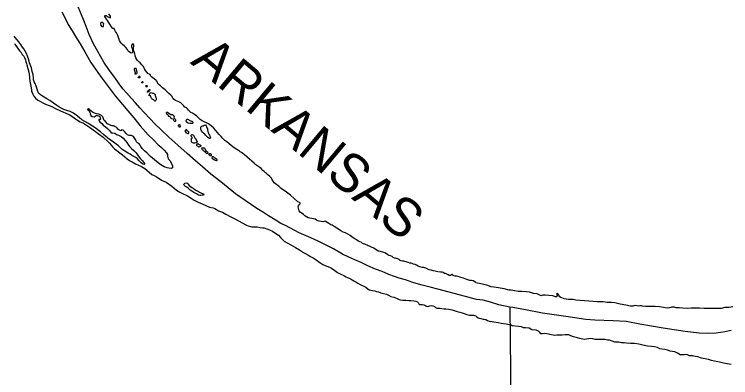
# Model space of a CAD drawing. Extents: x 31699 to 244310, y -8841 to 11474.
# Drawn here: x 102014 to 102804, y 202 to 602 of the extents above; entities that cross this region are included whole.
import ezdxf

# ---------------------------------------------------------------- set-up
doc = ezdxf.new("R2010")
doc.units = 0
doc.layers.add('R_Draft', color=7, linetype='Continuous')
doc.layers.add('R_Logo', color=7, linetype='Continuous')

msp = doc.modelspace()

# ---------------------------------------------------------------- linework, layer by layer
at = {"layer": 'R_Draft'}
for points in [[(102066.81, 605.02), (102070.26, 598.06), (102073.77, 591.31), (102078.09, 584.24), (102081.8, 578.09), (102086.73, 569.96), (102091.95, 561.09), (102098.81, 549.39), (102106.52, 538.43), (102111.3, 531.7), (102116.83, 524.24)], [(102177.81, 521.54), (102175.58, 523.51), (102174.09, 524.75), (102172.53, 526.33), (102172.11, 527.45), (102171.08, 529.11), (102170.54, 529.5), (102168.52, 531.27), (102167.16, 532.45), (102165.61, 533.56), (102164.73, 534.41), (102164.39, 535.14), (102163.97, 536), (102163.3, 536.32), (102162.03, 536.77), (102160.4, 538.54), (102159.1, 540.46), (102158, 542.44), (102156.56, 544.76), (102155.06, 546.6), (102152.96, 548.84), (102151.2, 550.34), (102150.05, 551.46), (102149.23, 552.58), (102148.34, 554.37), (102147.5, 556.69), (102147.2, 558.76), (102146.91, 559.89), (102146.42, 561.22), (102145.93, 562.35), (102145.58, 563.81), (102145.56, 564.88), (102145.67, 566.08), (102145.92, 567.02), (102146.03, 568.16), (102145.95, 568.89), (102145.54, 569.55), (102144.67, 569.74), (102143.76, 568.79), (102143.31, 567.85), (102143.53, 566.38), (102144.16, 564.85), (102144.58, 563.66), (102144.73, 562.73), (102144.88, 561.79), (102144.76, 560.72), (102144.31, 559.91), (102143.25, 559.63), (102141.84, 560.21), (102140.35, 561.52), (102138.99, 563.5), (102137.29, 565.67), (102135.86, 567.25), (102133.56, 569.22), (102132.61, 570.13), (102131.32, 571.72), (102130.29, 573.5), (102128.4, 578.95), (102126.88, 581.99), (102125.79, 583.65), (102124.89, 585.57), (102124.75, 586.1), (102124.27, 586.83), (102123.47, 586.95), (102123.07, 586.87), (102122.4, 587.13), (102121.3, 588.71), (102119.59, 591.49), (102117.95, 593.87), (102116.86, 595.58), (102115.96, 597.17), (102114.87, 598.82), (102114.18, 600.08), (102114.17, 600.82), (102114.56, 601.29), (102114.96, 601.3), (102115.56, 600.97), (102116.04, 600.58), (102116.64, 600.19), (102117.78, 599.61), (102118.32, 599.28), (102119.13, 598.9), (102119.87, 598.64), (102120.33, 599.05), (102120.17, 600.52), (102118.46, 602.96)], [(102112.51, 588.63), (102111.92, 588.55), (102111.18, 588.81), (102110.09, 590.26), (102109.59, 591.92), (102109.84, 593.13), (102110.36, 593.74), (102111.16, 593.88), (102112.24, 593.1), (102112.59, 591.84), (102112.41, 590.63), (102112.16, 589.83), (102112.17, 589.09)], [(102120.25, 472.67), (102121, 471.68), (102122.6, 471.57), (102125, 471.21), (102127.09, 469.84), (102129.04, 469.08), (102132.06, 467.66), (102134.15, 465.89), (102136.66, 463.13), (102138.3, 460.95), (102140.15, 458.18), (102141.51, 456.4), (102143.48, 454.29), (102146.58, 451.94), (102148.62, 449.64), (102150.19, 447.59), (102151.89, 445.08), (102153.46, 442.97), (102155.36, 441.2), (102157.26, 439.1), (102157.81, 438.24), (102157.89, 437.17), (102157.56, 436.9), (102156.16, 437.21), (102154, 438.64), (102152.04, 440.74), (102150.27, 442.98), (102148.31, 444.42), (102146.03, 445.58), (102143.87, 446.88), (102141.98, 448.19), (102139.7, 449.48), (102136.27, 451.5), (102132.89, 453.91), (102129.11, 457.25), (102126.74, 459.28), (102124.99, 460.52), (102122.29, 462.41), (102119.26, 464.57), (102116.9, 466.33), (102115.21, 467.7), (102112.77, 469.93), (102109.19, 472.88), (102106.49, 474.97), (102103.59, 477.19), (102100.49, 479.21), (102097.46, 480.9), (102095.31, 482.33), (102091.95, 484.08), (102088.85, 486.09), (102085.81, 488.58), (102082.63, 491.2), (102079.4, 493.41), (102075.91, 495.09), (102072.22, 496.36), (102068.8, 497.64), (102065.91, 499.13), (102063.36, 500.42), (102061, 501.98), (102057.5, 504.6), (102053.25, 507.46), (102050.22, 509.15), (102045.18, 512.07), (102042.96, 513.5), (102041.26, 515.28), (102040.36, 517.46), (102039.51, 520.06), (102038.39, 523.31), (102037.34, 526.16), (102036.18, 527.81), (102035.41, 530.14), (102035.44, 532.48), (102034.91, 536.08), (102033.92, 539.4), (102033.05, 543.53), (102030.89, 549.1), (102030.1, 552.29), (102028.63, 556.14), (102027.51, 559.33), (102026.07, 561.78), (102024.76, 564.29), (102023.4, 566.14), (102022.58, 567.39), (102021.61, 569.11), (102019.1, 572.14), (102017.12, 574.72), (102015.22, 576.82), (102014.27, 578.27)], [(102014.74, 569.86), (102014.95, 569.6), (102016.52, 567.02), (102018.09, 564.91), (102020.13, 562.34), (102021.7, 560.43), (102023.07, 558.18), (102024.57, 556.21), (102025.66, 554.69), (102026.64, 552.23), (102027.07, 549.97), (102027.64, 548.11), (102028.13, 546.58), (102030.13, 538.67), (102030.78, 536.07), (102030.95, 533.6), (102031.05, 531.87), (102031.44, 528.6), (102031.8, 526.8), (102032.16, 525.21), (102032.53, 523.08), (102033.07, 519.01), (102033.37, 517.41), (102033.79, 516.15), (102034.55, 514.29), (102035.85, 512.31), (102037.76, 510.01), (102040.12, 507.91), (102048.79, 503.31), (102052.61, 501.91), (102055.63, 500.69), (102059.79, 498.76), (102065.3, 496.18), (102067.65, 495.08), (102070.94, 493.54), (102074.63, 491.93), (102078.81, 489.26), (102081.77, 487.24), (102083.79, 485.81), (102086.96, 483.92), (102090.45, 482.25), (102093.94, 480.3), (102097.11, 478.02), (102101.23, 475.22), (102105.21, 472.28), (102108.31, 469.79)], [(102147.47, 542.67), (102147.07, 542.79), (102146.81, 542.79), (102146.28, 542.38), (102146.36, 541.65), (102146.84, 540.58), (102147.26, 539.39), (102147.62, 538.26), (102147.43, 537.39), (102147.04, 537.05), (102147.11, 536.72), (102147.64, 536.79), (102148.64, 536.94), (102149.43, 537.22), (102149.89, 537.9), (102149.87, 538.63), (102149.46, 539.63)], [(102149.46, 539.63), (102148.96, 541.76), (102148.48, 542.55), (102147.07, 542.79)], [(102150.85, 532.37), (102151.1, 533.18), (102151.42, 533.85), (102151.95, 534.19), (102152.42, 534.13), (102152.69, 533.94), (102152.63, 533.2), (102152.58, 532.6), (102152.25, 532.33), (102151.72, 532.25), (102151.32, 532.38)], [(102116.83, 524.24), (102125.62, 512.64), (102133.44, 503.02), (102139.56, 496.04), (102145.95, 488.4), (102153.17, 479.31), (102161.79, 469.63), (102168.02, 463.59), (102173.04, 458.67), (102173.99, 457.62), (102176.49, 455.65), (102179.4, 452.7), (102182.18, 449.61), (102183.08, 447.68), (102183.11, 445.88), (102183.41, 444.48), (102184.1, 443.09), (102185.73, 441.12), (102187.99, 437.28), (102188.82, 435.36), (102188.85, 433.95), (102188.53, 433.08), (102187.68, 432.4), (102184.74, 432.62), (102182.67, 433.05), (102179.45, 434.26), (102176.02, 436.41), (102172.98, 438.69), (102169, 442.03), (102164.6, 445.83), (102160.75, 449.31), (102157.83, 452.06), (102155.39, 454.56), (102153.96, 456.54), (102152.93, 458.26), (102152.11, 459.58), (102151.37, 460.04), (102150.03, 460.68), (102148.87, 461.86), (102147.77, 464.32), (102146.59, 466.7), (102145.58, 467.55), (102143.62, 468.86), (102141.03, 468.95), (102139.22, 469.58), (102137.46, 470.96), (102135.69, 473.13), (102134.47, 474.58), (102132.8, 474.88), (102132.2, 474.74), (102131.95, 474), (102130.27, 474.57), (102129.4, 475.16), (102128.32, 475.88), (102127.77, 476.74), (102127.15, 477.79), (102125.41, 478.5), (102124.2, 478.95), (102123.6, 479.34), (102122.13, 479.58), (102119.25, 480.46), (102117.03, 481.63), (102114.66, 484.13), (102113.5, 485.31), (102112.54, 487.03), (102112.19, 488.23), (102112.04, 489.36), (102110.48, 491), (102107.39, 492.35), (102104.92, 492.65), (102102.58, 493.34), (102100.36, 494.64), (102098.8, 496.01), (102097.51, 497.2), (102096.1, 498.04), (102095.17, 498.02), (102094.78, 497.62), (102095.99, 496.9), (102096.53, 496.18), (102097.36, 494.45), (102098.06, 492.66), (102098.82, 490.94), (102100.24, 489.69), (102102.25, 489.33), (102103.5, 489.95), (102104.49, 490.77), (102105.88, 490.99), (102107.55, 490.49), (102108.57, 489.63), (102108.93, 488.1), (102109.15, 486.91), (102108.56, 486.23), (102107.63, 486.28), (102107.51, 485.48), (102108.4, 483.95), (102110.63, 482.19), (102112.33, 480.28), (102114.83, 478.19), (102116.92, 476.55), (102119.09, 474.32), (102120.25, 472.67)], [(102154.21, 526.88), (102155.51, 528.31), (102155.78, 528.25), (102156.12, 527.85), (102156, 527.25), (102155.61, 526.77), (102155.14, 526.7), (102154.4, 527.02)], [(102159.95, 522.04), (102159.48, 522.56), (102159.33, 523.5), (102159.66, 523.77), (102160.25, 523.78), (102160.72, 523.65), (102160.8, 523.32), (102160.67, 522.85), (102160.41, 522.51), (102160.08, 522.51)], [(102352.52, 373.82), (102350.45, 374.31), (102349.24, 374.76), (102347.63, 375.6), (102345.95, 376.44), (102344.14, 376.88), (102342.33, 377.38), (102340.33, 377.62), (102338.39, 378.05), (102336.31, 379.15), (102334.69, 380.39), (102333, 381.63), (102331.59, 382.68), (102330.03, 384.05), (102328.54, 385.83), (102327.91, 387.16), (102327.55, 388.69), (102327.46, 390.29), (102327.71, 391.43), (102328.49, 392.51), (102329.14, 393.19), (102329.66, 393.93), (102329.45, 394.6), (102328.58, 394.85), (102327.1, 395.63), (102318.71, 403.17), (102314.39, 406.37), (102311.76, 408.32), (102310.02, 409.3), (102308.47, 410.21), (102307.32, 411.39), (102305.89, 412.97), (102303.93, 414.47), (102302.31, 415.58), (102300.9, 416.69), (102299.6, 418.4), (102298.58, 419.99), (102297.82, 421.58), (102296.05, 423.75), (102294.02, 425.59), (102292.39, 427.03), (102291.18, 427.81), (102289.63, 428.99), (102288.47, 430.31), (102286.37, 432.47), (102284.96, 433.45), (102282.66, 435.02), (102280.71, 436.52), (102278.68, 438.15), (102276.18, 440.38), (102273.47, 442.74), (102270.57, 445.3), (102268.13, 447.53), (102266.3, 449.1), (102264.89, 449.88), (102263.41, 450.72), (102262.53, 451.64), (102261.65, 452.36), (102259.77, 453.2), (102257.75, 454.43), (102255.32, 456.39), (102253.57, 457.9), (102251.2, 459.8), (102248.64, 461.76), (102246.54, 463.46), (102244.24, 465.56), (102242.34, 467.73), (102240.31, 469.77), (102238.13, 472.47), (102236.22, 474.84), (102234.39, 476.81), (102231.28, 479.5), (102228.58, 481.59), (102221.53, 484.94), (102219.24, 486.57), (102217.28, 488.21), (102215.45, 490.05), (102213.02, 491.88), (102210.59, 493.44), (102208.85, 494.35), (102207.43, 495.66), (102206.27, 496.84), (102205.12, 498.29), (102204.1, 499.34), (102203.36, 499.86), (102202.89, 499.66), (102201.75, 500.37), (102201.06, 501.63), (102199.91, 503.08), (102197.81, 504.78), (102195.73, 505.81), (102193.98, 506.72), (102192.1, 507.49), (102190.76, 508.07), (102189.54, 509.11), (102188.85, 510.57), (102188.23, 511.7), (102186.81, 513.21), (102184.58, 515.18), (102180.45, 519.05), (102177.81, 521.54)], [(102161.25, 516.38), (102161.11, 516.78), (102161.75, 517.93), (102162.47, 518.87), (102163.39, 519.49), (102163.59, 519.63), (102163.6, 519.29), (102163.54, 518.63), (102163.42, 517.89), (102162.76, 517.34), (102162.04, 516.86), (102161.44, 516.59)], [(102162.64, 513.07), (102164.18, 516.03), (102165.12, 516.05), (102166.59, 515.6), (102167.79, 515.36), (102168.87, 514.64), (102169.61, 514.05), (102169.7, 513.05), (102170.05, 511.99), (102170.4, 510.86), (102170.68, 510), (102170.77, 509.06), (102170.71, 508.19), (102170.4, 507.25), (102169.67, 506.84), (102168.94, 506.96), (102168.66, 507.56), (102168.25, 508.08), (102167.72, 508.21)], [(102167.72, 508.21), (102167.04, 508.6), (102166.37, 508.85), (102165.76, 509.44), (102165.22, 510.24), (102164.94, 511.17), (102164.86, 511.83), (102164.58, 512.43), (102164.11, 512.62), (102163.51, 512.68), (102163.44, 512.75), (102162.64, 513.07)], [(102181.96, 493.49), (102182.15, 494.09), (102182.61, 494.5), (102183.27, 494.51), (102184.41, 493.93), (102185.77, 492.68), (102186.85, 491.9), (102188.11, 491.79), (102188.91, 491.8), (102189.59, 491.41), (102190.47, 490.23), (102190.23, 489.02), (102190.58, 487.76), (102191.66, 486.97), (102192.07, 486.25), (102192.09, 485.38), (102192.1, 484.58), (102191.44, 484.03), (102191.04, 484.42)], [(102191.04, 484.42), (102190.22, 485.55), (102189.81, 486.34), (102189.26, 486.93), (102188.06, 487.25), (102187.39, 487.5), (102186.91, 488.43), (102186.5, 489.02), (102185.82, 489.41), (102184.95, 489.87), (102184.14, 490.72), (102183.59, 491.51), (102183.25, 491.97), (102181.96, 493.49)], [(102210.02, 484.08), (102207.61, 485.31), (102206.79, 485.96), (102205.65, 486.41), (102204.52, 486.39), (102203.94, 485.71), (102203.55, 484.77)], [(102203.74, 485.44), (102203.55, 484.77), (102204.24, 483.71), (102206.12, 482.68), (102207.72, 482.37), (102209.19, 482.4), (102210.45, 482.42), (102211.12, 482.5), (102211.57, 482.97), (102211.23, 483.43), (102210.02, 484.08)], [(102195.19, 479.02), (102195.31, 480.16), (102195.56, 480.76), (102196.22, 481.11), (102196.63, 480.58), (102196.58, 479.98), (102196.98, 479.65), (102197.25, 479.45), (102197.46, 478.86), (102197.27, 478.18), (102196.95, 477.85), (102196.41, 477.84), (102195.54, 478.29), (102195.47, 478.42)], [(102203.39, 475.02), (102202.74, 474.14), (102202.82, 473.07), (102203.24, 472.27), (102203.84, 471.82), (102204.78, 471.37), (102205.79, 471.05), (102206.39, 471.06), (102206.78, 471.6), (102206.83, 472.67), (102206.21, 473.39), (102205.54, 473.65), (102205.01, 473.71), (102204.47, 474.3), (102204.39, 475.03), (102204.31, 475.5), (102203.64, 475.62)], [(102230.39, 465.59), (102229.59, 465.44), (102228.59, 465.96), (102227.37, 466.94), (102226.35, 468.06), (102225.26, 469.31), (102224.38, 470.43), (102222.96, 471.47), (102222.02, 472.06), (102221.34, 472.65), (102220.93, 473.71), (102220.31, 474.84), (102220.03, 475.57), (102220.02, 476.3), (102220, 477.37), (102220.12, 478.11), (102220.44, 478.91), (102221.29, 479.33), (102222.36, 479.41), (102223.75, 480.1), (102224.94, 480.39), (102225.75, 479.47), (102226.24, 478.21), (102226.66, 477.28), (102227.21, 476.22), (102227.37, 474.89), (102227.59, 473.36), (102228.02, 471.63)], [(102108.31, 469.79), (102112.09, 466.85), (102117.58, 461.73), (102119.07, 460.22), (102120.9, 458.12), (102122.74, 455.94), (102124.9, 453.98), (102127.33, 452.41), (102130.77, 449.8), (102133.74, 447.31), (102136.31, 445.29), (102138.87, 443.26), (102141.37, 441.36), (102144.33, 439.61), (102147.76, 437.73), (102151.12, 436.12), (102154.48, 434.44), (102158.04, 432.36), (102160.47, 430.53), (102163.04, 428.44), (102166.01, 425.95), (102168.43, 424.52), (102170.92, 423.23), (102173.88, 421.34), (102176.64, 419.65), (102179.12, 418.63), (102181.88, 417.27), (102188.15, 412.97), (102190.38, 410.87), (102193.02, 408.64), (102196.92, 406.37), (102198.94, 405.27), (102201.29, 404.04), (102202.9, 403.27), (102205.18, 402.44), (102209.16, 399.57), (102212.66, 397.35), (102216.96, 395.29), (102221.25, 393.29), (102225.35, 391.56), (102229.5, 389.96), (102233.72, 388.89), (102235.46, 388.19), (102237.21, 387.15), (102239.5, 385.79), (102241.77, 385.02), (102243.92, 384.26), (102247.62, 382.05), (102252.12, 379.66), (102257.57, 376.81), (102262.27, 374.22), (102265.63, 372.67), (102270.2, 370.08), (102272.15, 369.17), (102274.83, 368.49), (102276.36, 368.18), (102279.16, 368.09), (102281.89, 368), (102285.43, 367.53), (102288.1, 367.11), (102289.97, 366.94), (102292.85, 366.05), (102295.8, 364.7), (102298.83, 363.22), (102301.52, 361.66), (102305.43, 358.99), (102307.94, 356.16), (102309.91, 353.99), (102311.87, 352.42), (102315.1, 350.47), (102319.26, 348.27), (102324.44, 345.28), (102328.88, 342.69), (102333.33, 339.96), (102336.76, 337.94), (102338.98, 336.38), (102340.73, 335.47), (102343.96, 333.79), (102347.12, 331.64), (102351.04, 328.7), (102354.4, 326.55), (102358.77, 324.62), (102361.71, 323.61), (102363.93, 322.37), (102367.57, 319.9), (102370.54, 317.74), (102374.24, 315.8), (102377.72, 314.33), (102380.01, 313.03), (102381.69, 312.12), (102384.37, 311.17), (102385.72, 310.45), (102386.87, 309.47), (102388.81, 308.5), (102390.76, 307.47), (102393.18, 306.04), (102395.61, 304.48), (102397.69, 303.58), (102399.77, 302.54), (102401.92, 301.44), (102403.95, 299.88)], [(102209.17, 468.17), (102209.42, 469.24), (102209.74, 469.71), (102210.14, 469.79), (102211.01, 469.67), (102211.88, 469.01), (102212.64, 467.76), (102213.26, 466.37), (102213.81, 465.57), (102214.48, 465.18), (102214.96, 464.12), (102215.25, 462.99), (102215.87, 462), (102215.95, 461.34), (102214.76, 460.71), (102213.43, 460.22), (102211.9, 460.2), (102211.16, 460.59), (102210.29, 460.91), (102209.61, 461.83), (102209.59, 463.03)], [(102209.59, 463.03), (102209.63, 464.57), (102209.42, 465.3), (102209.88, 465.57), (102210.27, 465.85), (102210.46, 466.72), (102210.12, 467.25), (102209.17, 468.17)], [(102228.02, 471.63), (102228.71, 470.17), (102229.39, 469.25), (102229.95, 467.99), (102230.3, 467.19), (102230.51, 466.59), (102230.39, 465.59)], [(102216.15, 457), (102215.55, 457.25), (102215.59, 458.52), (102216.11, 459.67), (102216.77, 459.81), (102217.38, 459.22), (102218.99, 458.65), (102219.53, 458.19), (102219.81, 457.66), (102219.62, 456.79), (102218.63, 456.3), (102217.9, 456.02), (102217.3, 456.22), (102216.62, 457.07)], [(102221.25, 455.01), (102220.85, 454.94), (102220.86, 454.47), (102221.67, 453.75), (102222.02, 452.96), (102222.29, 452.49), (102223.24, 451.77), (102223.98, 450.98), (102225.07, 450), (102225.81, 449.35), (102226.55, 449.02), (102227.54, 449.24), (102227.87, 449.38), (102227.53, 449.98), (102226.31, 451.09), (102225.56, 452.28), (102225.14, 453.41), (102224.73, 454.07), (102223.98, 454.79), (102222.78, 454.91), (102222.18, 455.03)], [(102228.76, 448.26), (102228.57, 447.86), (102228.97, 447.46), (102229.98, 446.81), (102231.25, 446.5), (102231.84, 447.11), (102231.83, 447.78), (102231.42, 448.31), (102230.55, 448.56), (102229.62, 448.68), (102229.09, 448.47), (102228.63, 448.06)], [(102232.28, 444.71), (102231.95, 444.51), (102232.1, 443.98), (102232.97, 443.39), (102234.26, 442.21), (102235.74, 441.43), (102237.14, 441.12), (102237.87, 441.33), (102238.05, 442.21), (102237.24, 442.79), (102235.43, 443.77), (102234.55, 444.69), (102233.94, 445.21), (102233.2, 445.33), (102232.34, 445.25)], [(102223.13, 404.08), (102223.21, 403.61), (102222.75, 403), (102221.49, 402.91), (102220.02, 402.76), (102218.89, 402.74), (102217.42, 403.18), (102215, 404.34), (102212.24, 405.96), (102209.95, 407.39), (102208.27, 408.63), (102206.3, 410.47), (102204.62, 411.78), (102203.2, 412.56), (102201.99, 413.54), (102201.37, 414.53), (102201.49, 415.67), (102202.34, 416.42), (102204.34, 416.45), (102205.62, 415.34), (102207.18, 413.69)], [(102207.18, 413.69), (102210.15, 411.61), (102211.56, 410.56), (102213.25, 409.25), (102215.07, 408.22), (102216.41, 407.64), (102218.63, 406.47), (102219.98, 405.43), (102220.85, 405.04), (102221.65, 404.85), (102223.13, 404.08)], [(102523.37, 306.83), (102520.28, 308.47), (102518.27, 308.77), (102516.6, 309.07), (102514.53, 309.51), (102513.26, 309.89), (102511.38, 310.65), (102509.57, 311.43), (102508.16, 311.94), (102505.68, 312.76), (102503.74, 313.4), (102501.94, 313.57), (102500.34, 313.74), (102499.4, 313.92), (102498.53, 314.31), (102497.59, 314.83), (102497.31, 315.43), (102497.11, 315.56), (102496.84, 315.55), (102496.19, 315.01), (102495.46, 314.59), (102493.86, 314.57), (102492.66, 315.01), (102491.31, 315.79), (102489.7, 316.56), (102488.77, 316.75), (102487.22, 317.59), (102486.01, 318.04), (102484.42, 317.94), (102481.48, 318.36), (102478.47, 319.18), (102476, 319.6), (102473.99, 320.24), (102471.71, 320.73), (102469.63, 321.63), (102467.95, 322.47), (102465.95, 323.11), (102463.88, 323.41), (102461.54, 323.9), (102459.59, 324.87), (102457.9, 325.98), (102456.23, 326.62), (102454.62, 327.06), (102453.15, 327.63), (102452.01, 327.88), (102450.48, 328.05), (102448.53, 328.82), (102446.52, 329.52), (102444.85, 329.96), (102443.71, 330.14), (102442.51, 330.19), (102440.98, 330.57), (102439.77, 331.08), (102438.62, 332.06), (102437.14, 332.84), (102435.8, 333.22), (102434.8, 333.4), (102433.53, 333.64), (102431.99, 334.35), (102430.77, 335.2), (102429.23, 336.11), (102427.75, 336.62), (102426.34, 337.13), (102424.72, 338.37), (102422.77, 339.54), (102420.5, 340.24), (102418.16, 340.73), (102416.62, 341.11), (102415.48, 341.42), (102413.93, 342.26), (102412.38, 343.44), (102410.56, 344.68), (102408.01, 345.84), (102405.86, 346.87), (102404.59, 347.31), (102403.45, 347.7), (102402.31, 348.28), (102400.9, 348.92), (102399.43, 349.3), (102397.88, 350.14), (102396.73, 351.05), (102395.13, 351.63), (102393.65, 352.34), (102386.85, 356.7), (102384.69, 358.4), (102381.93, 359.95), (102379.44, 361.38), (102377.09, 362.28), (102374.34, 363.7), (102371.91, 365.39), (102370.09, 366.63), (102367.06, 368.59), (102364.91, 369.82), (102363.43, 370.46), (102361.28, 371.69), (102359.39, 373), (102357.91, 373.97), (102357.11, 374.29), (102355.91, 374.07), (102354.19, 373.71), (102352.52, 373.82)], [(102523.37, 306.83), (102530.59, 305.42), (102534.89, 304.07), (102539.65, 302.4), (102542.93, 302.02), (102548.34, 301.17), (102553.96, 300.12), (102559.52, 298.67), (102562.25, 298.68), (102565.92, 298.04), (102569.94, 297.08), (102574.07, 297.13), (102579.06, 296.93), (102582.07, 296.55), (102586.57, 294.87), (102590.51, 294.44), (102593.33, 293.25), (102595.42, 292.44), (102597.33, 293.16), (102600.06, 292.97), (102603.86, 292.61), (102607.73, 292.44), (102610.75, 291.32), (102612.48, 291.24), (102613.28, 291.53), (102613.05, 292.59), (102613.01, 293.92), (102613.05, 295.06), (102614.16, 293.22), (102615, 291.58), (102616.96, 290.49), (102620.26, 289.18), (102625.34, 288.45), (102628.93, 288.42), (102630.46, 288.33), (102633.47, 287.74), (102638.34, 287.27), (102647.68, 286.39), (102657.35, 285.72), (102663.54, 285.76), (102668.15, 285.09), (102672.87, 284.95), (102676.41, 284.51), (102682.23, 283.34), (102688.52, 281.97), (102693.87, 281.05), (102696.67, 281.06), (102698.85, 281.65), (102700.99, 281.18), (102702.79, 280.89), (102704.25, 281.27), (102705.44, 281.37), (102706.72, 280.8), (102710.39, 280.43), (102715.51, 280.71), (102720.9, 280.46), (102725.9, 280.13), (102730.31, 279.58), (102734.32, 278.95), (102736.71, 279.15), (102738.49, 279.67), (102739.88, 280.04), (102741.75, 279.89), (102743.89, 279.28), (102747.56, 279.12), (102751.29, 278.75), (102756.82, 278.5), (102760.68, 278.68), (102765.4, 278.87), (102769.85, 278.93), (102775.06, 278.27), (102779.79, 278.26), (102784.1, 278.58), (102789.76, 278.54), (102794.15, 278.39), (102798.32, 279.51), (102802.31, 279.48), (102806.55, 280.2)], [(102403.95, 299.88), (102405.63, 298.64), (102409.18, 297.76), (102411.92, 297.34), (102413.79, 296.9), (102415.8, 296.34), (102418.34, 295.45), (102421.35, 294.63), (102424.63, 293.75), (102426.98, 292.65), (102429.6, 291.29), (102432.68, 290.48), (102434.49, 289.91), (102436.57, 289.08), (102438.58, 288.11), (102440.12, 287.53), (102442.59, 287.31), (102446.19, 287.17), (102449.32, 287.02), (102451.72, 286.86), (102454.73, 286.45), (102457.06, 286.08), (102458.87, 285.38), (102459.55, 284.72), (102460.03, 283.8), (102460.31, 283.2), (102461.39, 282.62), (102463.92, 282.46), (102465.99, 282.23), (102467.06, 281.71), (102468.21, 281), (102468.95, 280.47), (102470.68, 280.37), (102472.07, 280.86), (102474.13, 281.23), (102475.93, 281.06), (102477.61, 280.22), (102478.63, 279.3), (102479.37, 278.65), (102480.31, 278.4), (102481.97, 278.36), (102483.97, 278.33), (102485.77, 278.02), (102488.04, 277.66), (102490.11, 277.56), (102493.31, 277.28), (102496.99, 276.61), (102502.55, 274.7), (102505.62, 274.08), (102508.23, 273.33), (102510.31, 272.56), (102513.39, 271.48), (102516.4, 270.66), (102518.87, 270.57), (102520.53, 270.66), (102521.93, 270.49), (102523.07, 269.97), (102524.36, 268.99), (102525.97, 267.88), (102528.85, 266.87), (102531.13, 266.37), (102531.91, 266.26)], [(102531.91, 266.26), (102534.31, 265.74), (102536.12, 264.84), (102538.04, 263.93), (102539.29, 263.81)], [(102657.81, 243.93), (102654.74, 243.98), (102652.2, 244.44), (102649.66, 245.04), (102648, 244.73), (102642.7, 243.98), (102637.81, 245.05), (102635.26, 245.85), (102630.98, 246.93), (102627.89, 247.98), (102625.79, 249.13), (102621.61, 248.94), (102618.35, 248.72), (102615.82, 248.72), (102612.57, 248.5), (102610.51, 248.44), (102606.57, 249), (102601.42, 249.93), (102598.48, 250.45), (102596.75, 250.27), (102594.76, 250.08), (102594, 251.13), (102592.41, 253.22), (102589.66, 254.01), (102585.12, 254.69), (102581.95, 256.34), (102578.14, 256.9), (102575.95, 256.84), (102573.73, 257.65), (102570.12, 258.15), (102563.45, 258.9), (102562.3, 259.67), (102558.35, 260.37), (102556.75, 260.72), (102551.07, 261.44), (102547.72, 262.21), (102542.97, 263.15), (102539.29, 263.81)], [(102804.74, 216.24), (102800.33, 217.05), (102796.32, 217.61), (102791.89, 218.95), (102786.28, 219.94), (102783.06, 220.85), (102779.78, 221.63), (102772.15, 223.16), (102768.18, 224.85), (102765.24, 225.1), (102762.1, 225.68), (102759.03, 226), (102756.75, 226.87), (102754.67, 227.35), (102752.82, 227.03), (102748.69, 227.05), (102745.52, 228.64), (102742.55, 230.36), (102737.6, 231.02), (102734.45, 231.94), (102731.64, 232.66), (102726.22, 233.65), (102723.65, 235.18), (102720.17, 235.82), (102716.77, 236.13), (102712.43, 236.68), (102707.55, 237.68), (102703.07, 238.56), (102698.25, 239.36), (102693.72, 239.57), (102689.39, 239.72), (102686.92, 240.32), (102683.99, 240.24), (102680.84, 240.95), (102678.65, 240.83), (102676.65, 240.84), (102673.69, 242.09), (102670.67, 243.08), (102668.34, 243.21), (102665.6, 243.74), (102662.4, 243.85), (102657.81, 243.93)]]:
    msp.add_lwpolyline(points, dxfattribs=at)
at = {"layer": 'R_Logo'}
for points in [[(102560.64, 279.33), (102548.7, 282.17), (102539.46, 284.95), (102531.43, 287.35), (102524.09, 287.96), (102518.28, 289.4), (102511.85, 291.29), (102481.14, 299.52), (102472.78, 301.65), (102462.74, 304.22), (102453.91, 306.6), (102445.67, 309.47), (102438.51, 311.62), (102433.41, 313.47), (102427.25, 315.64), (102419.74, 318.78), (102412.63, 321.47), (102404.24, 325), (102396.59, 328.67), (102389.61, 331.63), (102383.16, 334.73), (102376.31, 338.02), (102366.16, 343.92), (102356.82, 348.57), (102350.24, 351.87), (102344.39, 354.64), (102338.56, 357.01), (102333.53, 359.2), (102328.56, 361.38), (102313.44, 369.41), (102308.33, 371.86), (102301.81, 375.76), (102294.67, 380.05), (102289.01, 383.76), (102281.74, 388.44), (102275.81, 392.22), (102268.67, 397.17), (102262.94, 401.08), (102258.16, 404.34), (102241.87, 417.76), (102230.94, 426.19), (102221.74, 434.25), (102214.17, 440.93), (102204.7, 449.12), (102194.49, 458.03), (102184.74, 467.15), (102176.15, 474.95), (102169.45, 481.45), (102163.68, 487.5), (102157.3, 494.34), (102152.55, 499.47), (102147.86, 504.73), (102143.38, 509.67), (102138.15, 515.79), (102134.07, 520.4), (102129.72, 525.93), (102124.93, 532.86), (102119.21, 540.52), (102112.99, 549.76), (102106.19, 561.34), (102101.72, 569.94), (102096.74, 580.15), (102093.46, 588.84), (102091.08, 595.48), (102088.51, 601.98), (102084.56, 610.6)], [(102804.93, 253.84), (102797.85, 252.31), (102788.44, 250.79), (102779.74, 250.35), (102769.48, 250.67), (102754.06, 252.71), (102729.8, 256.39), (102704.13, 260.89), (102689.15, 263.69), (102674.55, 264.56), (102654.51, 265.21), (102644.64, 265.87), (102622.46, 269.27), (102596.61, 272.9), (102577.95, 276.47), (102564.17, 278.96), (102560.64, 279.33), (102562.06, 140.01)]]:
    msp.add_lwpolyline(points, dxfattribs=at)

# ---------------------------------------------------------------- texts
at = {"layer": 'R_Draft'}
msp.add_text('ARKANSAS', height=42.24, rotation=320, dxfattribs=at).set_placement((102207.42, 548.89))

doc.saveas('drawing.dxf')
